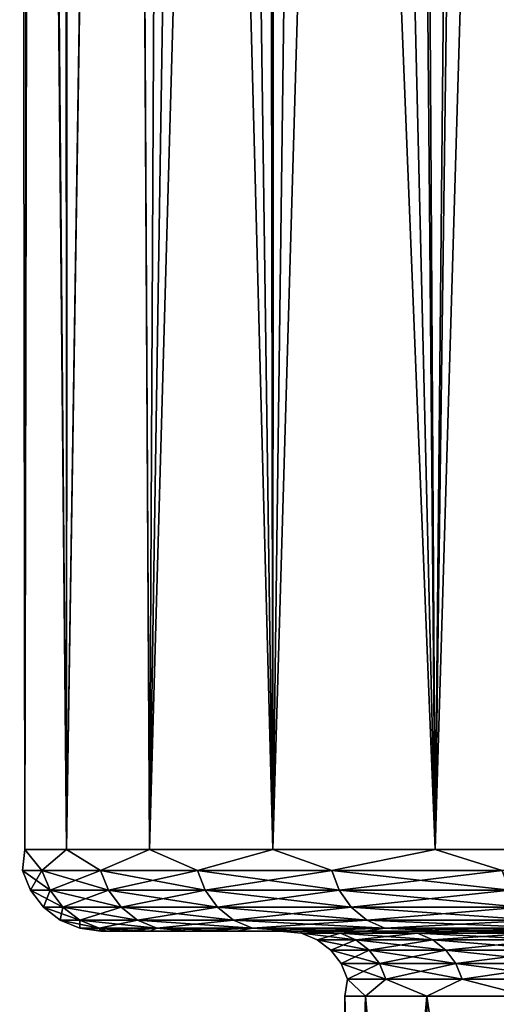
# Model space of a CAD drawing. Header units: metres. Extents: x -92 to 264, y -100 to 50.
# Tile 202 of 656: x -25 to -22, y -64 to -58. Entities that reach past the tile are written whole.
import ezdxf

# ---------------------------------------------------------------- set-up
doc = ezdxf.new("R2010")
doc.units = ezdxf.units.M
doc.layers.add('solid_21062050_01', color=7, linetype='CONTINUOUS')

msp = doc.modelspace()

# ---------------------------------------------------------------- linework, layer by layer
at = {"layer": 'solid_21062050_01'}
for points in [[(-21.639763, -35.948128, -17.015043), (-21.216097, -63, -17.720345), (-22.445107, -63, -15.506097)], [(-22.186487, -36.41206, -16.018373), (-21.639763, -35.948128, -17.015043), (-22.445107, -63, -15.506097)], [(-22.675629, -36.844612, -15.023143), (-22.186487, -36.41206, -16.018373), (-22.445107, -63, -15.506097)], [(-22.675629, -36.844612, -15.023143), (-22.445107, -63, -15.506097), (-23.4438, -63, -13.178872)], [(-23.106359, -37.23782, -14.040659), (-22.675629, -36.844612, -15.023143), (-23.4438, -63, -13.178872)], [(-23.483658, -37.592014, -13.070486), (-23.106359, -37.23782, -14.040659), (-23.4438, -63, -13.178872)], [(-21.565838, -37.35857, 8.149505), (-22.105898, -37.657982, 7.179783), (-21.216097, -63, 8.727884)], [(-23.483658, -37.592014, -13.070486), (-23.4438, -63, -13.178872), (-24.201925, -63, -10.762551)], [(-23.811039, -37.907101, -12.114261), (-23.483658, -37.592014, -13.070486), (-24.201925, -63, -10.762551)], [(-22.105898, -37.657982, 7.179783), (-22.596983, -37.933887, 6.198457), (-22.445107, -63, 6.513636)], [(-22.105898, -37.657982, 7.179783), (-22.445107, -63, 6.513636), (-21.216097, -63, 8.727884)], [(-24.334047, -38.427704, -10.228081), (-23.811039, -37.907101, -12.114261), (-24.201925, -63, -10.762551)], [(-22.596983, -37.933887, 6.198457), (-23.039446, -38.185429, 5.208611), (-22.445107, -63, 6.513636)], [(-23.039446, -38.185429, 5.208611), (-23.433836, -38.411652, 4.213268), (-22.445107, -63, 6.513636)], [(-24.334047, -38.427704, -10.228081), (-24.201925, -63, -10.762551), (-24.711708, -63, -8.281929)], [(-24.699587, -38.811832, -8.360225), (-24.334047, -38.427704, -10.228081), (-24.711708, -63, -8.281929)], [(-23.433836, -38.411652, 4.213268), (-23.780807, -38.611492, 3.215656), (-23.4438, -63, 4.186411)], [(-23.433836, -38.411652, 4.213268), (-23.4438, -63, 4.186411), (-22.445107, -63, 6.513636)], [(-23.780807, -38.611492, 3.215656), (-24.081421, -38.784595, 2.218321), (-23.4438, -63, 4.186411)], [(-24.920424, -39.070381, -6.489337), (-24.699587, -38.811832, -8.360225), (-24.711708, -63, -8.281929)], [(-24.081421, -38.784595, 2.218321), (-24.336807, -38.930199, 1.223891), (-24.201925, -63, 1.770091)], [(-24.081421, -38.784595, 2.218321), (-24.201925, -63, 1.770091), (-23.4438, -63, 4.186411)], [(-24.336807, -38.930199, 1.223891), (-24.717569, -39.137207, -0.749001), (-24.711708, -63, -0.710531)], [(-24.336807, -38.930199, 1.223891), (-24.711708, -63, -0.710531), (-24.201925, -63, 1.770091)], [(-24.999765, -39.208763, -4.604669), (-24.920424, -39.070381, -6.489337), (-24.967913, -63, -5.762461)], [(-24.920424, -39.070381, -6.489337), (-24.711708, -63, -8.281929), (-24.967913, -63, -5.762461)], [(-24.717569, -39.137207, -0.749001), (-24.9349, -39.230438, -2.693259), (-24.711708, -63, -0.710531)], [(-24.999765, -39.208763, -4.604669), (-24.967913, -63, -5.762461), (-24.967913, -63, -3.23)], [(-24.9349, -39.230438, -2.693259), (-24.999765, -39.208763, -4.604669), (-24.967913, -63, -3.23)], [(-24.9349, -39.230438, -2.693259), (-24.967913, -63, -3.23), (-24.711708, -63, -0.710531)], [(-24.983099, -63.128902, -4.49623), (-24.967913, -63, -3.23), (-24.967913, -63, -5.762461)], [(-24.862797, -63.128902, -2.047458), (-24.967913, -63, -3.23), (-24.983099, -63.128902, -4.49623)], [(-24.983099, -63.128902, -4.49623), (-24.967913, -63, -5.762461), (-24.862797, -63.128902, -6.945002)], [(-24.862797, -63.128902, -2.047458), (-24.711708, -63, -0.710531), (-24.967913, -63, -3.23)], [(-24.862797, -63.128902, -6.945002), (-24.967913, -63, -5.762461), (-24.711708, -63, -8.281929)], [(-24.503056, -63.128902, 0.37773), (-24.711708, -63, -0.710531), (-24.862797, -63.128902, -2.047458)], [(-24.862797, -63.128902, -6.945002), (-24.711708, -63, -8.281929), (-24.503056, -63.128902, -9.370191)], [(-24.503056, -63.128902, 0.37773), (-24.201925, -63, 1.770091), (-24.711708, -63, -0.710531)], [(-24.503056, -63.128902, -9.370191), (-24.711708, -63, -8.281929), (-24.201925, -63, -10.762551)], [(-23.907335, -63.128902, 2.75598), (-24.201925, -63, 1.770091), (-24.503056, -63.128902, 0.37773)], [(-24.503056, -63.128902, -9.370191), (-24.201925, -63, -10.762551), (-23.907335, -63.128902, -11.748441)], [(-23.907335, -63.128902, 2.75598), (-23.4438, -63, 4.186411), (-24.201925, -63, 1.770091)], [(-23.907335, -63.128902, -11.748441), (-24.201925, -63, -10.762551), (-23.4438, -63, -13.178872)], [(-23.081373, -63.128902, 5.064387), (-23.4438, -63, 4.186411), (-23.907335, -63.128902, 2.75598)], [(-23.907335, -63.128902, -11.748441), (-23.4438, -63, -13.178872), (-23.081373, -63.128902, -14.056848)], [(-23.081373, -63.128902, 5.064387), (-22.445107, -63, 6.513636), (-23.4438, -63, 4.186411)], [(-23.081373, -63.128902, -14.056848), (-23.4438, -63, -13.178872), (-22.445107, -63, -15.506097)], [(-22.033125, -63.128902, 7.280721), (-22.445107, -63, 6.513636), (-23.081373, -63.128902, 5.064387)], [(-23.081373, -63.128902, -14.056848), (-22.445107, -63, -15.506097), (-22.033125, -63.128902, -16.273182)], [(-22.033125, -63.128902, 7.280721), (-21.216097, -63, 8.727884), (-22.445107, -63, 6.513636)], [(-22.033125, -63.128902, -16.273182), (-22.445107, -63, -15.506097), (-21.216097, -63, -17.720345)], [(-24.983099, -63.128902, -4.49623), (-24.933208, -63.24966, -4.49623), (-24.813148, -63.24966, -2.052348)], [(-24.983099, -63.128902, -4.49623), (-24.862797, -63.128902, -6.945002), (-24.933208, -63.24966, -4.49623)], [(-24.862797, -63.128902, -2.047458), (-24.983099, -63.128902, -4.49623), (-24.813148, -63.24966, -2.052348)], [(-24.862797, -63.128902, -6.945002), (-24.813148, -63.24966, -6.940112), (-24.933208, -63.24966, -4.49623)], [(-24.862797, -63.128902, -6.945002), (-24.503056, -63.128902, -9.370191), (-24.813148, -63.24966, -6.940112)], [(-24.862797, -63.128902, -2.047458), (-24.813148, -63.24966, -2.052348), (-24.454124, -63.24966, 0.367998)], [(-24.503056, -63.128902, 0.37773), (-24.862797, -63.128902, -2.047458), (-24.454124, -63.24966, 0.367998)], [(-24.503056, -63.128902, -9.370191), (-24.454124, -63.24966, -9.360458), (-24.813148, -63.24966, -6.940112)], [(-24.503056, -63.128902, -9.370191), (-23.907335, -63.128902, -11.748441), (-24.454124, -63.24966, -9.360458)], [(-24.503056, -63.128902, 0.37773), (-24.454124, -63.24966, 0.367998), (-23.859592, -63.24966, 2.741498)], [(-23.907335, -63.128902, 2.75598), (-24.503056, -63.128902, 0.37773), (-23.859592, -63.24966, 2.741498)], [(-23.907335, -63.128902, -11.748441), (-23.859592, -63.24966, -11.733958), (-24.454124, -63.24966, -9.360458)], [(-23.907335, -63.128902, -11.748441), (-23.081373, -63.128902, -14.056848), (-23.859592, -63.24966, -11.733958)], [(-23.907335, -63.128902, 2.75598), (-23.859592, -63.24966, 2.741498), (-23.035282, -63.24966, 5.045296)], [(-23.081373, -63.128902, 5.064387), (-23.907335, -63.128902, 2.75598), (-23.035282, -63.24966, 5.045296)], [(-23.081373, -63.128902, -14.056848), (-23.035282, -63.24966, -14.037756), (-23.859592, -63.24966, -11.733958)], [(-23.081373, -63.128902, -14.056848), (-22.033125, -63.128902, -16.273182), (-23.035282, -63.24966, -14.037756)], [(-23.081373, -63.128902, 5.064387), (-23.035282, -63.24966, 5.045296), (-21.989126, -63.24966, 7.257203)], [(-22.033125, -63.128902, 7.280721), (-23.081373, -63.128902, 5.064387), (-21.989126, -63.24966, 7.257203)], [(-22.033125, -63.128902, -16.273182), (-21.989126, -63.24966, -16.249664), (-23.035282, -63.24966, -14.037756)], [(-24.933208, -63.24966, -4.49623), (-24.853739, -63.353367, -4.49623), (-24.73406, -63.353367, -2.060138)], [(-24.933208, -63.24966, -4.49623), (-24.813148, -63.24966, -6.940112), (-24.853739, -63.353367, -4.49623)], [(-24.813148, -63.24966, -2.052348), (-24.933208, -63.24966, -4.49623), (-24.73406, -63.353367, -2.060138)], [(-24.813148, -63.24966, -6.940112), (-24.73406, -63.353367, -6.932323), (-24.853739, -63.353367, -4.49623)], [(-24.813148, -63.24966, -6.940112), (-24.454124, -63.24966, -9.360458), (-24.73406, -63.353367, -6.932323)], [(-24.813148, -63.24966, -2.052348), (-24.73406, -63.353367, -2.060138), (-24.376181, -63.353367, 0.352494)], [(-24.454124, -63.24966, 0.367998), (-24.813148, -63.24966, -2.052348), (-24.376181, -63.353367, 0.352494)], [(-24.454124, -63.24966, -9.360458), (-24.376181, -63.353367, -9.344954), (-24.73406, -63.353367, -6.932323)], [(-24.454124, -63.24966, -9.360458), (-23.859592, -63.24966, -11.733958), (-24.376181, -63.353367, -9.344954)], [(-24.454124, -63.24966, 0.367998), (-24.376181, -63.353367, 0.352494), (-23.783545, -63.353367, 2.718429)], [(-23.859592, -63.24966, 2.741498), (-24.454124, -63.24966, 0.367998), (-23.783545, -63.353367, 2.718429)], [(-23.859592, -63.24966, -11.733958), (-23.783545, -63.353367, -11.71089), (-24.376181, -63.353367, -9.344954)], [(-23.859592, -63.24966, -11.733958), (-23.035282, -63.24966, -14.037756), (-23.783545, -63.353367, -11.71089)], [(-23.859592, -63.24966, 2.741498), (-23.783545, -63.353367, 2.718429), (-22.961861, -63.353367, 5.014884)], [(-23.035282, -63.24966, 5.045296), (-23.859592, -63.24966, 2.741498), (-22.961861, -63.353367, 5.014884)], [(-23.035282, -63.24966, -14.037756), (-22.961861, -63.353367, -14.007344), (-23.783545, -63.353367, -11.71089)], [(-23.035282, -63.24966, -14.037756), (-21.989126, -63.24966, -16.249664), (-22.961861, -63.353367, -14.007344)], [(-23.035282, -63.24966, 5.045296), (-22.961861, -63.353367, 5.014884), (-21.919041, -63.353367, 7.219741)], [(-21.989126, -63.24966, 7.257203), (-23.035282, -63.24966, 5.045296), (-21.919041, -63.353367, 7.219741)], [(-21.989126, -63.24966, -16.249664), (-21.919041, -63.353367, -16.212202), (-22.961861, -63.353367, -14.007344)], [(-24.853739, -63.353367, -4.49623), (-24.750113, -63.432949, -4.49623), (-24.630936, -63.432949, -2.070295)], [(-24.853739, -63.353367, -4.49623), (-24.73406, -63.353367, -6.932323), (-24.750113, -63.432949, -4.49623)], [(-24.73406, -63.353367, -2.060138), (-24.853739, -63.353367, -4.49623), (-24.630936, -63.432949, -2.070295)], [(-24.73406, -63.353367, -6.932323), (-24.630936, -63.432949, -6.922165), (-24.750113, -63.432949, -4.49623)], [(-24.73406, -63.353367, -6.932323), (-24.376181, -63.353367, -9.344954), (-24.630936, -63.432949, -6.922165)], [(-24.73406, -63.353367, -2.060138), (-24.630936, -63.432949, -2.070295), (-24.274548, -63.432949, 0.332277)], [(-24.376181, -63.353367, 0.352494), (-24.73406, -63.353367, -2.060138), (-24.274548, -63.432949, 0.332277)], [(-24.376181, -63.353367, -9.344954), (-24.274548, -63.432949, -9.324738), (-24.630936, -63.432949, -6.922165)], [(-24.376181, -63.353367, -9.344954), (-23.783545, -63.353367, -11.71089), (-24.274548, -63.432949, -9.324738)], [(-24.376181, -63.353367, 0.352494), (-24.274548, -63.432949, 0.332277), (-23.684381, -63.432949, 2.688349)], [(-23.783545, -63.353367, 2.718429), (-24.376181, -63.353367, 0.352494), (-23.684381, -63.432949, 2.688349)], [(-23.783545, -63.353367, -11.71089), (-23.684381, -63.432949, -11.680809), (-24.274548, -63.432949, -9.324738)], [(-23.783545, -63.353367, -11.71089), (-22.961861, -63.353367, -14.007344), (-23.684381, -63.432949, -11.680809)], [(-23.783545, -63.353367, 2.718429), (-23.684381, -63.432949, 2.688349), (-22.866123, -63.432949, 4.975228)], [(-22.961861, -63.353367, 5.014884), (-23.783545, -63.353367, 2.718429), (-22.866123, -63.432949, 4.975228)], [(-22.961861, -63.353367, -14.007344), (-22.866123, -63.432949, -13.967689), (-23.684381, -63.432949, -11.680809)], [(-22.961861, -63.353367, -14.007344), (-21.919041, -63.353367, -16.212202), (-22.866123, -63.432949, -13.967689)], [(-22.961861, -63.353367, 5.014884), (-22.866123, -63.432949, 4.975228), (-21.827652, -63.432949, 7.170892)], [(-21.919041, -63.353367, 7.219741), (-22.961861, -63.353367, 5.014884), (-21.827652, -63.432949, 7.170892)], [(-21.919041, -63.353367, -16.212202), (-21.827652, -63.432949, -16.163353), (-22.866123, -63.432949, -13.967689)], [(-24.750113, -63.432949, -4.49623), (-24.62941, -63.482964, -4.49623), (-24.510813, -63.482964, -2.082126)], [(-24.750113, -63.432949, -4.49623), (-24.630936, -63.432949, -6.922165), (-24.62941, -63.482964, -4.49623)], [(-24.630936, -63.432949, -2.070295), (-24.750113, -63.432949, -4.49623), (-24.510813, -63.482964, -2.082126)], [(-24.630936, -63.432949, -6.922165), (-24.510813, -63.482964, -6.910335), (-24.62941, -63.482964, -4.49623)], [(-24.630936, -63.432949, -6.922165), (-24.274548, -63.432949, -9.324738), (-24.510813, -63.482964, -6.910335)], [(-24.630936, -63.432949, -2.070295), (-24.510813, -63.482964, -2.082126), (-24.156162, -63.482964, 0.308729)], [(-24.274548, -63.432949, 0.332277), (-24.630936, -63.432949, -2.070295), (-24.156162, -63.482964, 0.308729)], [(-24.274548, -63.432949, -9.324738), (-24.156162, -63.482964, -9.301189), (-24.510813, -63.482964, -6.910335)], [(-24.274548, -63.432949, -9.324738), (-23.684381, -63.432949, -11.680809), (-24.156162, -63.482964, -9.301189)], [(-24.274548, -63.432949, 0.332277), (-24.156162, -63.482964, 0.308729), (-23.568876, -63.482964, 2.65331)], [(-23.684381, -63.432949, 2.688349), (-24.274548, -63.432949, 0.332277), (-23.568876, -63.482964, 2.65331)], [(-23.684381, -63.432949, -11.680809), (-23.568876, -63.482964, -11.64577), (-24.156162, -63.482964, -9.301189)], [(-23.684381, -63.432949, -11.680809), (-22.866123, -63.432949, -13.967689), (-23.568876, -63.482964, -11.64577)], [(-23.684381, -63.432949, 2.688349), (-23.568876, -63.482964, 2.65331), (-22.754608, -63.482964, 4.929037)], [(-22.866123, -63.432949, 4.975228), (-23.684381, -63.432949, 2.688349), (-22.754608, -63.482964, 4.929037)], [(-22.866123, -63.432949, -13.967689), (-22.754608, -63.482964, -13.921497), (-23.568876, -63.482964, -11.64577)], [(-22.866123, -63.432949, -13.967689), (-21.827652, -63.432949, -16.163353), (-22.754608, -63.482964, -13.921497)], [(-22.866123, -63.432949, 4.975228), (-22.754608, -63.482964, 4.929037), (-21.721199, -63.482964, 7.113993)], [(-21.827652, -63.432949, 7.170892), (-22.866123, -63.432949, 4.975228), (-21.721199, -63.482964, 7.113993)], [(-21.827652, -63.432949, -16.163353), (-21.721199, -63.482964, -16.106453), (-22.754608, -63.482964, -13.921497)], [(-24.62941, -63.482964, -4.49623), (-24.499981, -63.5, -4.496297), (-24.466415, -63.5, -3.213989)], [(-24.62941, -63.482964, -4.49623), (-24.510813, -63.482964, -6.910335), (-24.499981, -63.5, -4.496297)], [(-24.510813, -63.482964, -2.082126), (-24.62941, -63.482964, -4.49623), (-24.466415, -63.5, -3.213989)], [(-24.510813, -63.482964, -6.910335), (-24.365705, -63.5, -7.0579), (-24.46641, -63.5, -5.778606)], [(-24.510813, -63.482964, -6.910335), (-24.156162, -63.482964, -9.301189), (-24.365705, -63.5, -7.0579)], [(-24.510813, -63.482964, -6.910335), (-24.46641, -63.5, -5.778606), (-24.499981, -63.5, -4.496297)], [(-24.510813, -63.482964, -2.082126), (-24.466415, -63.5, -3.213989), (-24.365721, -63.5, -1.934693)], [(-24.510813, -63.482964, -2.082126), (-24.365721, -63.5, -1.934693), (-24.198231, -63.5, -0.662863)], [(-24.156162, -63.482964, 0.308729), (-24.510813, -63.482964, -2.082126), (-24.198231, -63.5, -0.662863)], [(-24.466415, -63.5, -3.213989), (-24.499981, -63.5, -4.496297), (-24.46641, -63.5, -5.778606)], [(-24.466415, -63.5, -3.213989), (-24.46641, -63.5, -5.778606), (-24.365705, -63.5, -7.0579)], [(-24.365721, -63.5, -1.934693), (-24.466415, -63.5, -3.213989), (-24.365705, -63.5, -7.0579)], [(-24.365721, -63.5, -1.934693), (-24.365705, -63.5, -7.0579), (-24.19821, -63.5, -8.32973)], [(-24.198231, -63.5, -0.662863), (-24.365721, -63.5, -1.934693), (-24.19821, -63.5, -8.32973)], [(-24.156162, -63.482964, -9.301189), (-24.19821, -63.5, -8.32973), (-24.365705, -63.5, -7.0579)], [(-24.156162, -63.482964, 0.308729), (-24.198231, -63.5, -0.662863), (-23.964447, -63.5, 0.598354)], [(-24.198231, -63.5, -0.662863), (-24.19821, -63.5, -8.32973), (-23.964418, -63.5, -9.590945)], [(-23.964447, -63.5, 0.598354), (-24.198231, -63.5, -0.662863), (-23.964418, -63.5, -9.590945)], [(-24.156162, -63.482964, -9.301189), (-23.964418, -63.5, -9.590945), (-24.19821, -63.5, -8.32973)], [(-24.156162, -63.482964, -9.301189), (-23.568876, -63.482964, -11.64577), (-23.964418, -63.5, -9.590945)], [(-24.156162, -63.482964, 0.308729), (-23.964447, -63.5, 0.598354), (-23.664841, -63.5, 1.846102)], [(-23.568876, -63.482964, 2.65331), (-24.156162, -63.482964, 0.308729), (-23.664841, -63.5, 1.846102)], [(-23.964447, -63.5, 0.598354), (-23.964418, -63.5, -9.590945), (-23.664806, -63.5, -10.838693)], [(-23.664841, -63.5, 1.846102), (-23.964447, -63.5, 0.598354), (-23.664806, -63.5, -10.838693)], [(-23.568876, -63.482964, -11.64577), (-23.664806, -63.5, -10.838693), (-23.964418, -63.5, -9.590945)], [(-23.568876, -63.482964, 2.65331), (-23.664841, -63.5, 1.846102), (-23.300392, -63.5, 3.07614)], [(-23.664841, -63.5, 1.846102), (-23.664806, -63.5, -10.838693), (-23.300352, -63.5, -12.068727)], [(-23.399981, -63.5, -4.496244), (-23.664841, -63.5, 1.846102), (-23.300352, -63.5, -12.068727)], [(-23.399981, -63.5, -4.496244), (-23.300392, -63.5, 3.07614), (-23.664841, -63.5, 1.846102)], [(-23.568876, -63.482964, -11.64577), (-23.300352, -63.5, -12.068727), (-23.664806, -63.5, -10.838693)], [(-23.568876, -63.482964, -11.64577), (-22.754608, -63.482964, -13.921497), (-23.300352, -63.5, -12.068727)], [(-23.568876, -63.482964, 2.65331), (-23.300392, -63.5, 3.07614), (-22.872158, -63.5, 4.285215)], [(-22.754608, -63.482964, 4.929037), (-23.568876, -63.482964, 2.65331), (-22.872158, -63.5, 4.285215)], [(-23.27174, -63.5, -6.942838), (-23.399981, -63.5, -4.496244), (-23.300352, -63.5, -12.068727)], [(-23.399981, -63.5, -4.496244), (-23.271744, -63.5, -2.049651), (-23.300392, -63.5, 3.07614)], [(-23.266975, -63.513523, -3.316263), (-23.271744, -63.5, -2.049651), (-23.399981, -63.5, -4.496244)], [(-23.266975, -63.513523, -5.676198), (-23.399981, -63.5, -4.496244), (-23.27174, -63.5, -6.942838)], [(-23.266975, -63.513523, -3.316263), (-23.399981, -63.5, -4.496244), (-23.266975, -63.513523, -5.676198)], [(-22.888481, -63.5, 0.369667), (-22.872158, -63.5, 4.285215), (-23.300392, -63.5, 3.07614)], [(-23.271744, -63.5, -2.049651), (-22.888481, -63.5, 0.369667), (-23.300392, -63.5, 3.07614)], [(-22.754608, -63.482964, -13.921497), (-22.87211, -63.5, -13.2778), (-23.300352, -63.5, -12.068727)], [(-23.27174, -63.5, -6.942838), (-23.300352, -63.5, -12.068727), (-22.87211, -63.5, -13.2778)], [(-23.028225, -63.513523, -0.968436), (-22.888481, -63.5, 0.369667), (-23.271744, -63.5, -2.049651)], [(-23.028225, -63.513523, -0.968436), (-23.271744, -63.5, -2.049651), (-23.266975, -63.513523, -3.316263)], [(-22.888475, -63.5, -9.362156), (-23.27174, -63.5, -6.942838), (-22.87211, -63.5, -13.2778)], [(-23.028225, -63.513523, -8.024025), (-23.27174, -63.5, -6.942838), (-22.888475, -63.5, -9.362156)], [(-23.266975, -63.513523, -5.676198), (-23.27174, -63.5, -6.942838), (-23.028225, -63.513523, -8.024025)], [(-22.553173, -63.513523, 1.343191), (-22.888481, -63.5, 0.369667), (-23.028225, -63.513523, -0.968436)], [(-23.028225, -63.513523, -8.024025), (-22.888475, -63.5, -9.362156), (-22.553173, -63.513523, -10.335651)], [(-22.888481, -63.5, 0.369667), (-22.254236, -63.5, 2.736205), (-22.872158, -63.5, 4.285215)], [(-22.553173, -63.513523, 1.343191), (-22.254236, -63.5, 2.736205), (-22.888481, -63.5, 0.369667)], [(-22.888475, -63.5, -9.362156), (-22.87211, -63.5, -13.2778), (-22.380993, -63.5, -14.463233)], [(-22.254229, -63.5, -11.728693), (-22.888475, -63.5, -9.362156), (-22.380993, -63.5, -14.463233)], [(-22.553173, -63.513523, -10.335651), (-22.888475, -63.5, -9.362156), (-22.254229, -63.5, -11.728693)], [(-22.754608, -63.482964, 4.929037), (-22.872158, -63.5, 4.285215), (-22.381048, -63.5, 5.47065)], [(-22.254236, -63.5, 2.736205), (-22.381048, -63.5, 5.47065), (-22.872158, -63.5, 4.285215)], [(-22.754608, -63.482964, -13.921497), (-22.380993, -63.5, -14.463233), (-22.87211, -63.5, -13.2778)], [(-22.754608, -63.482964, -13.921497), (-21.721199, -63.482964, -16.106453), (-22.380993, -63.5, -14.463233)], [(-22.754608, -63.482964, 4.929037), (-22.381048, -63.5, 5.47065), (-21.828588, -63.5, 6.628605)], [(-21.721199, -63.482964, 7.113993), (-22.754608, -63.482964, 4.929037), (-21.828588, -63.5, 6.628605)], [(-21.846697, -63.513523, 3.594898), (-22.254236, -63.5, 2.736205), (-22.553173, -63.513523, 1.343191)], [(-22.553173, -63.513523, -10.335651), (-22.254229, -63.5, -11.728693), (-21.846697, -63.513523, -12.587358)], [(-22.254236, -63.5, 2.736205), (-21.828588, -63.5, 6.628605), (-22.381048, -63.5, 5.47065)], [(-21.721199, -63.482964, -16.106453), (-21.828527, -63.5, -15.621183), (-22.380993, -63.5, -14.463233)], [(-22.254229, -63.5, -11.728693), (-22.380993, -63.5, -14.463233), (-21.828527, -63.5, -15.621183)], [(-22.254236, -63.5, 2.736205), (-21.376163, -63.5, 5.023205), (-21.828588, -63.5, 6.628605)], [(-21.846697, -63.513523, 3.594898), (-21.376163, -63.5, 5.023205), (-22.254236, -63.5, 2.736205)], [(-21.37615, -63.5, -14.015692), (-22.254229, -63.5, -11.728693), (-21.828527, -63.5, -15.621183)], [(-21.846697, -63.513523, -12.587358), (-22.254229, -63.5, -11.728693), (-21.37615, -63.5, -14.015692)], [(-23.266975, -63.513523, -5.676198), (-23.170494, -63.553432, -5.671305), (-23.170494, -63.553432, -3.321156)], [(-23.266975, -63.513523, -5.676198), (-23.028225, -63.513523, -8.024025), (-23.170494, -63.553432, -5.671305)], [(-23.266975, -63.513523, -3.316263), (-23.170494, -63.553432, -3.321156), (-22.932734, -63.553432, -0.983065)], [(-23.266975, -63.513523, -3.316263), (-23.266975, -63.513523, -5.676198), (-23.170494, -63.553432, -3.321156)], [(-23.028225, -63.513523, -0.968436), (-23.266975, -63.513523, -3.316263), (-22.932734, -63.553432, -0.983065)], [(-23.028225, -63.513523, -8.024025), (-22.932734, -63.553432, -8.009396), (-23.170494, -63.553432, -5.671305)], [(-23.170494, -63.553432, -5.671305), (-23.087635, -63.617008, -5.667102), (-23.087635, -63.617008, -3.325358)], [(-23.170494, -63.553432, -5.671305), (-22.932734, -63.553432, -8.009396), (-23.087635, -63.617008, -5.667102)], [(-23.170494, -63.553432, -3.321156), (-23.087635, -63.617008, -3.325358), (-22.850723, -63.617008, -0.995628)], [(-23.170494, -63.553432, -3.321156), (-23.170494, -63.553432, -5.671305), (-23.087635, -63.617008, -3.325358)], [(-22.932734, -63.553432, -0.983065), (-23.170494, -63.553432, -3.321156), (-22.850723, -63.617008, -0.995628)], [(-22.932734, -63.553432, -8.009396), (-22.850723, -63.617008, -7.996832), (-23.087635, -63.617008, -5.667102)], [(-23.028225, -63.513523, -8.024025), (-22.553173, -63.513523, -10.335651), (-22.932734, -63.553432, -8.009396)], [(-23.028225, -63.513523, -0.968436), (-22.932734, -63.553432, -0.983065), (-22.459652, -63.553432, 1.318977)], [(-22.553173, -63.513523, 1.343191), (-23.028225, -63.513523, -0.968436), (-22.459652, -63.553432, 1.318977)], [(-22.553173, -63.513523, -10.335651), (-22.459652, -63.553432, -10.311438), (-22.932734, -63.553432, -8.009396)], [(-22.932734, -63.553432, -8.009396), (-22.459652, -63.553432, -10.311438), (-22.850723, -63.617008, -7.996832)], [(-22.932734, -63.553432, -0.983065), (-22.850723, -63.617008, -0.995628), (-22.379333, -63.617008, 1.298181)], [(-22.459652, -63.553432, 1.318977), (-22.932734, -63.553432, -0.983065), (-22.379333, -63.617008, 1.298181)], [(-22.459652, -63.553432, -10.311438), (-22.379333, -63.617008, -10.290642), (-22.850723, -63.617008, -7.996832)], [(-22.553173, -63.513523, -10.335651), (-21.846697, -63.513523, -12.587358), (-22.459652, -63.553432, -10.311438)], [(-22.553173, -63.513523, 1.343191), (-22.459652, -63.553432, 1.318977), (-21.756105, -63.553432, 3.561346)], [(-21.846697, -63.513523, 3.594898), (-22.553173, -63.513523, 1.343191), (-21.756105, -63.553432, 3.561346)], [(-21.846697, -63.513523, -12.587358), (-21.756105, -63.553432, -12.553806), (-22.459652, -63.553432, -10.311438)], [(-22.459652, -63.553432, -10.311438), (-21.756105, -63.553432, -12.553806), (-22.379333, -63.617008, -10.290642)], [(-22.459652, -63.553432, 1.318977), (-22.379333, -63.617008, 1.298181), (-21.678303, -63.617008, 3.532531)], [(-21.756105, -63.553432, 3.561346), (-22.459652, -63.553432, 1.318977), (-21.678303, -63.617008, 3.532531)], [(-21.756105, -63.553432, -12.553806), (-21.678303, -63.617008, -12.524992), (-22.379333, -63.617008, -10.290642)], [(-23.087635, -63.617008, -5.667102), (-23.024054, -63.699909, -5.663878), (-23.024054, -63.699909, -3.328582)], [(-23.087635, -63.617008, -5.667102), (-22.850723, -63.617008, -7.996832), (-23.024054, -63.699909, -5.663878)], [(-23.087635, -63.617008, -3.325358), (-23.024054, -63.699909, -3.328582), (-22.787796, -63.699909, -1.005268)], [(-23.087635, -63.617008, -3.325358), (-23.087635, -63.617008, -5.667102), (-23.024054, -63.699909, -3.328582)], [(-22.850723, -63.617008, -0.995628), (-23.087635, -63.617008, -3.325358), (-22.787796, -63.699909, -1.005268)], [(-22.850723, -63.617008, -7.996832), (-22.787796, -63.699909, -7.987192), (-23.024054, -63.699909, -5.663878)], [(-22.850723, -63.617008, -7.996832), (-22.379333, -63.617008, -10.290642), (-22.787796, -63.699909, -7.987192)], [(-22.850723, -63.617008, -0.995628), (-22.787796, -63.699909, -1.005268), (-22.317703, -63.699909, 1.282224)], [(-22.379333, -63.617008, 1.298181), (-22.850723, -63.617008, -0.995628), (-22.317703, -63.699909, 1.282224)], [(-22.379333, -63.617008, -10.290642), (-22.317703, -63.699909, -10.274684), (-22.787796, -63.699909, -7.987192)], [(-22.379333, -63.617008, -10.290642), (-21.678303, -63.617008, -12.524992), (-22.317703, -63.699909, -10.274684)], [(-22.379333, -63.617008, 1.298181), (-22.317703, -63.699909, 1.282224), (-21.618603, -63.699909, 3.510421)], [(-21.678303, -63.617008, 3.532531), (-22.379333, -63.617008, 1.298181), (-21.618603, -63.699909, 3.510421)], [(-21.678303, -63.617008, -12.524992), (-21.618603, -63.699909, -12.502881), (-22.317703, -63.699909, -10.274684)], [(-23.024054, -63.699909, -5.663878), (-22.984093, -63.796471, -5.661851), (-22.984093, -63.796471, -3.330609)], [(-23.024054, -63.699909, -5.663878), (-22.787796, -63.699909, -7.987192), (-22.984093, -63.796471, -5.661851)], [(-23.024054, -63.699909, -3.328582), (-22.984093, -63.796471, -3.330609), (-22.748243, -63.796471, -1.011327)], [(-23.024054, -63.699909, -3.328582), (-23.024054, -63.699909, -5.663878), (-22.984093, -63.796471, -3.330609)], [(-22.787796, -63.699909, -1.005268), (-23.024054, -63.699909, -3.328582), (-22.748243, -63.796471, -1.011327)], [(-22.787796, -63.699909, -7.987192), (-22.748243, -63.796471, -7.981133), (-22.984093, -63.796471, -5.661851)], [(-22.787796, -63.699909, -7.987192), (-22.317703, -63.699909, -10.274684), (-22.748243, -63.796471, -7.981133)], [(-22.787796, -63.699909, -1.005268), (-22.748243, -63.796471, -1.011327), (-22.278969, -63.796471, 1.272194)], [(-22.317703, -63.699909, 1.282224), (-22.787796, -63.699909, -1.005268), (-22.278969, -63.796471, 1.272194)], [(-22.317703, -63.699909, -10.274684), (-22.278969, -63.796471, -10.264655), (-22.748243, -63.796471, -7.981133)], [(-22.317703, -63.699909, -10.274684), (-21.618603, -63.699909, -12.502881), (-22.278969, -63.796471, -10.264655)], [(-22.317703, -63.699909, 1.282224), (-22.278969, -63.796471, 1.272194), (-21.581079, -63.796471, 3.496524)], [(-21.618603, -63.699909, 3.510421), (-22.317703, -63.699909, 1.282224), (-21.581079, -63.796471, 3.496524)], [(-21.618603, -63.699909, -12.502881), (-21.581079, -63.796471, -12.488985), (-22.278969, -63.796471, -10.264655)], [(-22.984093, -63.796471, -5.661851), (-22.874002, -63.900002, -6.900388), (-23, -63.900002, -4.49623)], [(-22.984093, -63.796471, -3.330609), (-23, -63.900002, -4.49623), (-22.874002, -63.900002, -2.092073)], [(-22.984093, -63.796471, -3.330609), (-22.984093, -63.796471, -5.661851), (-23, -63.900002, -4.49623)], [(-22.984093, -63.796471, -5.661851), (-22.748243, -63.796471, -7.981133), (-22.874002, -63.900002, -6.900388)], [(-22.748243, -63.796471, -1.011327), (-22.984093, -63.796471, -3.330609), (-22.874002, -63.900002, -2.092073)], [(-22.748243, -63.796471, -7.981133), (-22.497393, -63.900002, -9.278205), (-22.874002, -63.900002, -6.900388)], [(-22.748243, -63.796471, -1.011327), (-22.874002, -63.900002, -2.092073), (-22.497393, -63.900002, 0.285744)], [(-22.748243, -63.796471, -7.981133), (-22.278969, -63.796471, -10.264655), (-22.497393, -63.900002, -9.278205)], [(-22.278969, -63.796471, 1.272194), (-22.748243, -63.796471, -1.011327), (-22.497393, -63.900002, 0.285744)], [(-22.278969, -63.796471, -10.264655), (-21.874296, -63.900002, -11.60363), (-22.497393, -63.900002, -9.278205)], [(-22.278969, -63.796471, 1.272194), (-22.497393, -63.900002, 0.285744), (-21.874296, -63.900002, 2.611169)], [(-22.278969, -63.796471, -10.264655), (-21.581079, -63.796471, -12.488985), (-21.874296, -63.900002, -11.60363)], [(-21.581079, -63.796471, 3.496524), (-22.278969, -63.796471, 1.272194), (-21.874296, -63.900002, 2.611169)], [(-23, -63.900002, -4.49623), (-23, -68.199997, -4.49623), (-22.874002, -68.199997, -2.092072)], [(-22.874002, -63.900002, -2.092073), (-23, -63.900002, -4.49623), (-22.874002, -68.199997, -2.092072)], [(-22.874002, -63.900002, -6.900388), (-22.874002, -68.199997, -6.900388), (-23, -68.199997, -4.49623)], [(-23, -63.900002, -4.49623), (-22.874002, -63.900002, -6.900388), (-23, -68.199997, -4.49623)], [(-22.874002, -63.900002, -2.092073), (-22.874002, -68.199997, -2.092072), (-22.497393, -68.199997, 0.285745)], [(-22.497393, -63.900002, 0.285744), (-22.874002, -63.900002, -2.092073), (-22.497393, -68.199997, 0.285745)], [(-22.497393, -63.900002, -9.278205), (-22.497395, -68.199997, -9.278205), (-22.874002, -68.199997, -6.900388)], [(-22.874002, -63.900002, -6.900388), (-22.497393, -63.900002, -9.278205), (-22.874002, -68.199997, -6.900388)], [(-21.874296, -63.900002, -11.60363), (-21.874298, -68.199997, -11.603629), (-22.497395, -68.199997, -9.278205)], [(-22.497393, -63.900002, -9.278205), (-21.874296, -63.900002, -11.60363), (-22.497395, -68.199997, -9.278205)], [(-22.497393, -63.900002, 0.285744), (-22.497393, -68.199997, 0.285745), (-21.874296, -68.199997, 2.611169)], [(-21.874296, -63.900002, 2.611169), (-22.497393, -63.900002, 0.285744), (-21.874296, -68.199997, 2.611169)]]:
    msp.add_3dface(points, dxfattribs=at)

doc.saveas('drawing.dxf')
